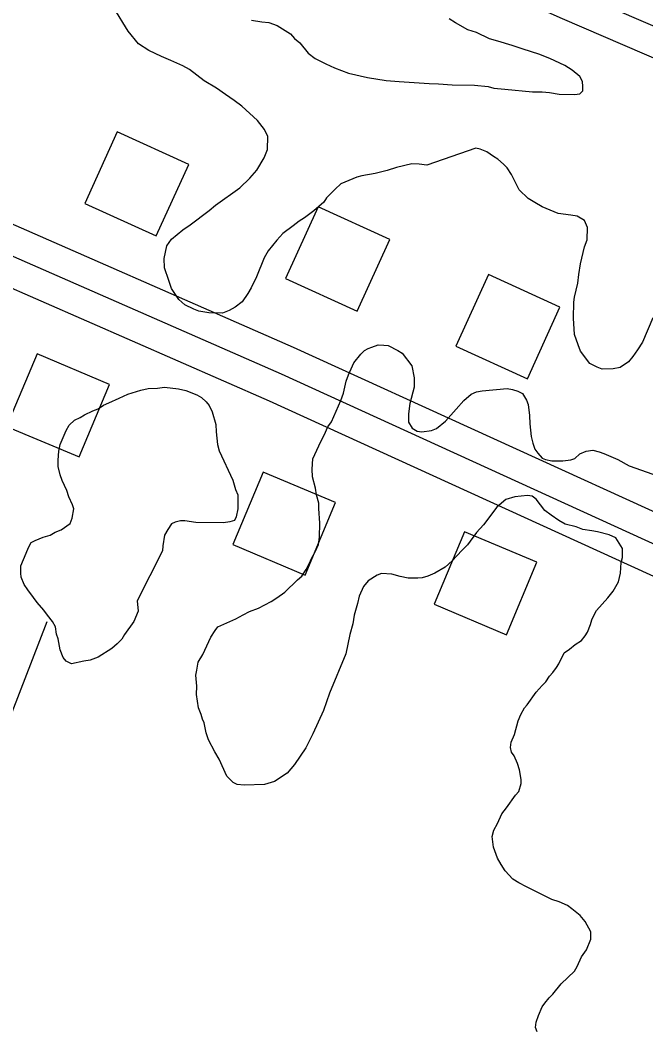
# Model space of a CAD drawing. Extents: x 3297735 to 3335592, y 670436 to 695807.
# Drawn here: x 3309048 to 3309366, y 687647 to 688161 of the extents above; entities that cross this region are included whole.
import ezdxf

# ---------------------------------------------------------------- set-up
doc = ezdxf.new("R2010")
doc.units = 0
for name, color, linetype in [('V-BLDG-OTLN', 7, 'Continuous'), ('V-ROAD-CNTR', 7, 'Continuous'), ('V-SITE-VEGE', 7, 'Continuous')]:
    doc.layers.add(name, color=color, linetype=linetype)

msp = doc.modelspace()

# ---------------------------------------------------------------- linework, layer by layer
at = {"layer": 'V-BLDG-OTLN'}
for points in [[(3309080.7, 688067.35), (3309117.11, 688050.79), (3309133.68, 688087.2), (3309097.26, 688103.76)], [(3309182.91, 688029.13), (3309219.32, 688012.57), (3309235.88, 688048.98), (3309199.47, 688065.54)], [(3309269.53, 687994.68), (3309305.94, 687978.12), (3309322.5, 688014.53), (3309286.09, 688031.09)], [(3309093.3, 687975.19), (3309056.43, 687990.71), (3309040.91, 687953.84), (3309077.78, 687938.32)], [(3309208.35, 687915), (3309171.48, 687930.52), (3309155.96, 687893.66), (3309192.83, 687878.14)], [(3309310.79, 687884.61), (3309273.93, 687900.13), (3309258.41, 687863.26), (3309295.27, 687847.74)]]:
    msp.add_lwpolyline(points, close=True, dxfattribs=at)
at = {"layer": 'V-ROAD-CNTR'}
for points in [[(3308323.7, 688604.52), (3308495.89, 688537.33), (3308852.59, 688385.68), (3309115.74, 688270.16), (3309329.64, 688175.31), (3309548.59, 688080.9), (3309607.44, 688049.84), (3309661.8, 688023.72), (3309676.51, 688026.22), (3309683.26, 688030.64), (3309703.01, 688056.29)], [(3308332.18, 688585.11), (3308490.22, 688523.44), (3308846.64, 688371.91), (3309109.69, 688256.43), (3309323.63, 688161.57), (3309542.11, 688067.36), (3309600.69, 688036.44), (3309659.6, 688008.13), (3309660.62, 688008.31)], [(3308421.52, 688294.41), (3308482.38, 688262.1), (3308530.09, 688235.82), (3308587.57, 688213.98), (3308649.93, 688186.3), (3308659.54, 688182.73), (3308673.3, 688182.8), (3308695.65, 688184.6), (3308732.17, 688184.29), (3308751.81, 688178.73), (3308785.29, 688168.2), (3308843.45, 688143.13), (3308953.22, 688085.75), (3309021.89, 688066.45), (3309186.7, 687994.23), (3309492.55, 687854.68), (3309573.27, 687820.24)], [(3308414.48, 688281.16), (3308475.25, 688248.91), (3308523.77, 688222.17), (3308581.86, 688200.1), (3308644.27, 688172.4), (3308656.88, 688167.71), (3308673.95, 688167.81), (3308696.19, 688169.59), (3308730.02, 688169.31), (3308747.52, 688164.36), (3308780.06, 688154.12), (3308836.99, 688129.58), (3308947.66, 688071.73), (3309016.82, 688052.3), (3309180.58, 687980.54), (3309486.5, 687840.96), (3309576.39, 687802.6), (3309692.9, 687747.74)], [(3308771.41, 688141.12), (3308774.82, 688140.05), (3308830.54, 688116.02), (3308942.09, 688057.71), (3309011.76, 688038.14), (3309174.46, 687966.85), (3309480.44, 687827.23), (3309570.25, 687788.91), (3309686.51, 687734.16)], [(3308948.32, 687611.31), (3308953.57, 687627.62), (3308993.02, 687677.25), (3309061.58, 687854.56)]]:
    msp.add_lwpolyline(points, dxfattribs=at)
at = {"layer": 'V-SITE-VEGE'}
for points in [[(3309128.49, 688018.43), (3309124.83, 688024.08), (3309123.55, 688028.09), (3309121.24, 688034.51), (3309121.04, 688039.3), (3309122.45, 688045.68), (3309124.89, 688049.11), (3309130.55, 688053.83), (3309134.31, 688056.44), (3309143.99, 688063.78), (3309147.22, 688066.4), (3309150.72, 688069.02), (3309156.1, 688072.67), (3309159.59, 688075.29), (3309164.71, 688080.29), (3309168.23, 688084.23), (3309172.04, 688090.58), (3309173.69, 688094.82), (3309173.78, 688101.47), (3309172.23, 688104.95), (3309168.56, 688109.53), (3309160.66, 688116.83), (3309156.71, 688119.81), (3309152.22, 688122.8), (3309147.73, 688126.05), (3309141.39, 688129.86), (3309134, 688135.55), (3309130.57, 688137.46), (3309124.48, 688140.2), (3309119.71, 688142.13), (3309113.36, 688145.14), (3309108.08, 688148.67), (3309102.83, 688155.13), (3309095.53, 688166.95)], [(3309165.49, 688160.71), (3309170.81, 688159.84), (3309174.27, 688159.53), (3309178.51, 688157.88), (3309185.38, 688153.79), (3309187.48, 688151.37), (3309190.11, 688149.2), (3309194.31, 688143.82), (3309198, 688141.11), (3309203.29, 688138.38), (3309207.79, 688136.46), (3309214.95, 688133.7), (3309224.51, 688131.45), (3309234.08, 688129.99), (3309240.73, 688129.37), (3309255.89, 688128.38), (3309260.69, 688128.31), (3309267.6, 688127.69), (3309279.06, 688127.54), (3309285.97, 688126.92), (3309288.89, 688126.08), (3309294.47, 688125.48), (3309308.58, 688124.23), (3309313.37, 688124.17), (3309317.09, 688123.85), (3309322.14, 688122.99), (3309329.87, 688122.89), (3309332.53, 688123.12), (3309334.15, 688124.7), (3309334.18, 688126.83), (3309333.95, 688129.49), (3309332.65, 688131.91), (3309328.69, 688135.15), (3309325, 688137.6), (3309317.32, 688141.16), (3309311.75, 688143.36), (3309303.8, 688145.86), (3309298.23, 688147.8), (3309290.8, 688150.03), (3309286.55, 688151.15), (3309279.94, 688154.43), (3309275.69, 688155.82)], [(3309275.69, 688155.82), (3309269.35, 688159.36), (3309266.18, 688161.27)], [(3309369.67, 688009.18), (3309364.45, 687996.73), (3309362, 687992.76), (3309359.56, 687989.33), (3309357.4, 687986.7), (3309353.09, 687983.82), (3309349.62, 687983.07), (3309344.03, 687982.88), (3309341.38, 687983.97), (3309337.68, 687985.89), (3309332.96, 687992.08), (3309331.67, 687995.29), (3309329.88, 688000.64), (3309329.45, 688008.9), (3309329.56, 688017.16), (3309329.86, 688019.55), (3309331.54, 688026.72), (3309332.14, 688031.24), (3309333, 688036.55), (3309334.98, 688045.32), (3309336.36, 688048.76), (3309336.44, 688055.15), (3309334.89, 688058.63), (3309331.19, 688060.81), (3309328, 688061.39), (3309321.62, 688062.27), (3309313.41, 688065.57), (3309309.71, 688067.75), (3309306.27, 688069.93), (3309301.8, 688074.24), (3309300.5, 688076.66), (3309297.91, 688082.02), (3309295.56, 688085.51), (3309293.71, 688087.4), (3309290.82, 688089.83), (3309288.7, 688091.19), (3309285.27, 688093.64), (3309281.83, 688095.01), (3309279.71, 688095.57), (3309254.82, 688086.84), (3309250.84, 688087.42), (3309247.11, 688087.47), (3309239.36, 688085.71), (3309234.55, 688084.17), (3309228.4, 688082.66), (3309221.73, 688081.41), (3309219.06, 688080.65), (3309211.02, 688077.29), (3309208.06, 688074.66), (3309206.17, 688072.82), (3309203.74, 688070.19), (3309202.38, 688068.08), (3309197.26, 688063.62), (3309192.42, 688059.95), (3309189.73, 688058.39), (3309186.77, 688056.03), (3309181.4, 688052.1), (3309178.42, 688048.68), (3309174.09, 688043.14), (3309171.91, 688039.71), (3309168.06, 688029.91), (3309165.32, 688024.35), (3309163.69, 688021.44), (3309160.7, 688017.22), (3309157.21, 688014.6), (3309154.25, 688012.77), (3309150.77, 688011.49), (3309143.85, 688011.58), (3309138.8, 688012.44), (3309136.15, 688013.54), (3309131.65, 688015.73), (3309128.49, 688018.43)], [(3309188.96, 687875.69), (3309191.11, 687877.53), (3309193.29, 687880.96), (3309194.93, 687883.87), (3309196.02, 687886.52), (3309197.93, 687889.96), (3309199.58, 687893.67), (3309200.16, 687897.39), (3309200.25, 687904.58), (3309199.82, 687912.04), (3309199.85, 687914.7), (3309198.58, 687918.98), (3309198.09, 687922.45), (3309196.56, 687928.06), (3309196.35, 687932.06), (3309196.68, 687937.38), (3309200.79, 687946.12), (3309202.43, 687949.3), (3309204.35, 687953.53), (3309206.25, 687956.17), (3309210.92, 687967.03), (3309212.3, 687970.74), (3309213.71, 687976.84), (3309214.82, 687980.03), (3309217.56, 687986.12), (3309221.08, 687990.6), (3309222.97, 687992.44), (3309224.85, 687993.48), (3309226.72, 687994.25), (3309229.93, 687995.28), (3309232.86, 687995.24), (3309234.99, 687994.95), (3309240.01, 687992.48), (3309242.13, 687991.12), (3309247.1, 687984.67), (3309248.35, 687978.53), (3309248.29, 687973.73), (3309246.06, 687965.51), (3309245.45, 687960.19), (3309245.4, 687955.92), (3309247.23, 687952.97), (3309249.87, 687951.34), (3309252.26, 687951.04), (3309257.06, 687951.78), (3309259.74, 687952.81), (3309264.31, 687956.48), (3309269.72, 687962.54), (3309273.51, 687967.01), (3309277.28, 687970.16), (3309279.96, 687971.46), (3309282.9, 687971.95), (3309295.7, 687973.12), (3309298.35, 687972.55), (3309301, 687971.72), (3309303.39, 687970.62), (3309305.47, 687967.13), (3309306.24, 687964.99), (3309306.97, 687959.39), (3309307.18, 687955.12), (3309307.9, 687948.72), (3309308.65, 687945.25), (3309309.68, 687942.31), (3309311.25, 687940.15), (3309313.35, 687937.73), (3309315.2, 687936.91), (3309318.39, 687936.33), (3309323.98, 687936.26), (3309327.98, 687936.74), (3309330.12, 687937.51), (3309332.55, 687939.88), (3309335.76, 687941.17), (3309339.23, 687941.66), (3309342.42, 687940.82), (3309344.8, 687939.99), (3309351.95, 687936.96), (3309357.77, 687933.69), (3309369.7, 687929.54)], [(3309305.85, 687812.12), (3309310.46, 687818.45), (3309313.44, 687821.87), (3309315.33, 687823.71), (3309317.23, 687826.62), (3309318.85, 687828.46), (3309320.75, 687831.1), (3309321.84, 687832.95), (3309324.57, 687838.51), (3309327.26, 687840.34), (3309330.22, 687842.7), (3309333.45, 687844.79), (3309335.34, 687847.16), (3309336.43, 687849.01), (3309338.08, 687852.98), (3309338.64, 687855.37), (3309340.01, 687858.28), (3309341.1, 687860.13), (3309346.78, 687866.45), (3309349.48, 687869.88), (3309352.21, 687874.64), (3309353.33, 687879.15), (3309353.67, 687884.47), (3309354.23, 687887.13), (3309354.29, 687891.66), (3309350.9, 687897.03), (3309347.46, 687898.67), (3309341.62, 687900.08), (3309338.7, 687900.65), (3309334.18, 687901.24), (3309330.73, 687902.61), (3309325.16, 687904.02), (3309321.99, 687905.92), (3309318.03, 687908.64), (3309314.86, 687911.08), (3309310.41, 687916.73), (3309308.3, 687918.35), (3309305.91, 687918.65), (3309299.5, 687917.94), (3309294.96, 687916.66), (3309290.38, 687912.73), (3309283.61, 687903.76), (3309280.09, 687899.81), (3309275.48, 687893.48), (3309272.52, 687890.59), (3309267.65, 687885.32), (3309264.15, 687882.17), (3309258.78, 687879.05), (3309255.3, 687877.49), (3309252.36, 687876.73), (3309250.23, 687876.49), (3309245.17, 687876.56), (3309241.18, 687877.41), (3309236.94, 687878.53), (3309231.62, 687878.87), (3309229.48, 687878.1), (3309224.91, 687875.22), (3309222.48, 687872.33), (3309220.28, 687867.3), (3309219.43, 687863.58), (3309217.76, 687857.74), (3309217.16, 687853.22), (3309215.5, 687847.92), (3309213.51, 687838.09), (3309205.25, 687817.95), (3309202.21, 687809.2), (3309196.73, 687797.29), (3309193.17, 687790.14), (3309187.47, 687781.7), (3309183.69, 687777.22), (3309177.24, 687773.04), (3309172.16, 687771.51), (3309161.77, 687771.11), (3309158.31, 687771.42), (3309156.19, 687772.51), (3309153.04, 687775.75), (3309149.15, 687784.32), (3309146.81, 687788.08), (3309143.69, 687794.25), (3309142.4, 687797.73), (3309141.41, 687802.8), (3309140.63, 687804.68), (3309139.86, 687807.08), (3309138.57, 687810.56), (3309137.6, 687817.23), (3309137.65, 687821.49), (3309137.19, 687827.09), (3309137.76, 687829.75), (3309138.34, 687833.73), (3309140.79, 687837.7), (3309144.9, 687846.43), (3309147.08, 687849.87), (3309148.43, 687851.72), (3309157.54, 687855.86), (3309161.3, 687857.94), (3309164.51, 687859.5), (3309169.06, 687861.3), (3309175.5, 687864.68), (3309178.45, 687866.51), (3309182.49, 687869.38), (3309188.96, 687875.69)], [(3309310.88, 687645.59), (3309310.11, 687647.73), (3309310.41, 687650.39), (3309311.52, 687653.84), (3309313.45, 687658.34), (3309314.8, 687660.19), (3309316.96, 687662.83), (3309318.85, 687664.67), (3309323.18, 687669.93), (3309329.93, 687676.51), (3309331.29, 687678.89), (3309333.48, 687683.65), (3309335.93, 687687.35), (3309338.13, 687692.65), (3309338.18, 687696.38), (3309335.32, 687701.74), (3309332.69, 687704.7), (3309328.48, 687708.22), (3309326.37, 687709.84), (3309322.13, 687711.76), (3309318.42, 687712.88), (3309312.86, 687715.61), (3309305.45, 687719.44), (3309301.48, 687721.35), (3309298.57, 687723.26), (3309294.64, 687727.57), (3309292.55, 687730.79), (3309290.72, 687734.01), (3309288.67, 687739.63), (3309287.94, 687744.97), (3309288.78, 687748.15), (3309290.69, 687751.59), (3309292.88, 687756.62), (3309295.32, 687759.52), (3309299.93, 687766.12), (3309301.55, 687767.96), (3309302.67, 687771.94), (3309302.7, 687774.07), (3309301.96, 687778.88), (3309300.94, 687782.09), (3309299.12, 687786.1), (3309297.82, 687787.98), (3309297.32, 687790.39), (3309297.62, 687793.05), (3309299.27, 687797.02), (3309301.22, 687803.92), (3309302.59, 687807.1), (3309304.5, 687810.54), (3309305.85, 687812.12)]]:
    msp.add_lwpolyline(points, dxfattribs=at)
msp.add_lwpolyline([(3309107.32, 687865.03), (3309107.79, 687859.7), (3309105.58, 687854.4), (3309100.97, 687847.8), (3309099.61, 687845.42), (3309097.18, 687843.06), (3309094.49, 687840.7), (3309087.5, 687836.26), (3309083.49, 687834.71), (3309080.29, 687834.22), (3309073.88, 687832.97), (3309071.23, 687834.34), (3309069.66, 687836.22), (3309068.11, 687839.97), (3309067.12, 687845.58), (3309066.35, 687847.99), (3309065.87, 687851.72), (3309064.3, 687854.41), (3309061.68, 687857.64), (3309059.85, 687860.32), (3309056.44, 687864.1), (3309054.61, 687866.78), (3309051.73, 687870.55), (3309049.9, 687873.24), (3309048.35, 687876.99), (3309048.11, 687879.12), (3309048.16, 687882.85), (3309050.91, 687889.21), (3309052.01, 687892.12), (3309053.38, 687894.77), (3309055.52, 687895.8), (3309059.54, 687897.35), (3309063.01, 687898.37), (3309065.69, 687899.93), (3309068.64, 687901.22), (3309073.21, 687904.36), (3309074.31, 687907.01), (3309075.17, 687911.79), (3309074.4, 687913.93), (3309072.59, 687917.95), (3309071.56, 687921.16), (3309069.23, 687926.25), (3309068.21, 687929.2), (3309067.2, 687933.47), (3309067.24, 687936.67), (3309067.56, 687941.19), (3309068.14, 687944.64), (3309071.16, 687951.8), (3309072.79, 687954.44), (3309075.49, 687957.07), (3309078.44, 687958.36), (3309080.58, 687959.66), (3309084.87, 687961.74), (3309087.55, 687962.77), (3309090.24, 687964.6), (3309092.92, 687965.9), (3309098.28, 687968.22), (3309102.56, 687970.3), (3309109.25, 687972.34), (3309112.99, 687973.09), (3309117.78, 687973.3), (3309121.25, 687973.79), (3309128.43, 687972.89), (3309132.15, 687972.04), (3309137.71, 687969.84), (3309140.1, 687968.48), (3309142.46, 687966.32), (3309144.04, 687964.43), (3309145.59, 687961.22), (3309147.37, 687954.8), (3309147.59, 687951.07), (3309148.31, 687944.67), (3309149.06, 687941.46), (3309156.06, 687926.46), (3309157.33, 687921.65), (3309158.63, 687918.97), (3309158.53, 687911.78), (3309157.68, 687907.79), (3309156.86, 687905.94), (3309154.45, 687905.17), (3309151.25, 687904.68), (3309137.14, 687904.86), (3309131.55, 687905.73), (3309129.42, 687905.76), (3309126.75, 687905), (3309124.88, 687904.22), (3309122.98, 687901.32), (3309121.34, 687898.41), (3309120.47, 687893.09), (3309120.17, 687890.44)], close=True, dxfattribs=at)

doc.saveas('drawing.dxf')
